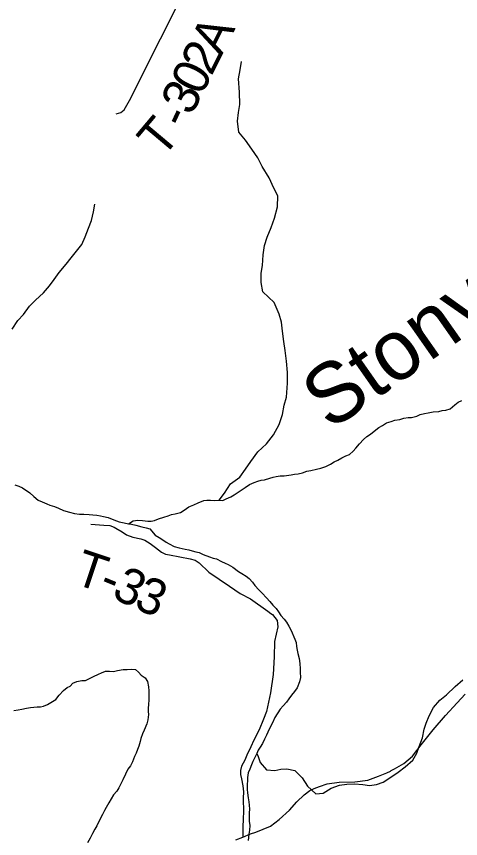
# Model space of a CAD drawing. Extents: x 1310247 to 1664935, y 235267 to 584339.
# Drawn here: x 1493772 to 1497464, y 324778 to 331618 of the extents above; entities that cross this region are included whole.
import ezdxf

# ---------------------------------------------------------------- set-up
doc = ezdxf.new("R2010")
doc.units = 0
for name, color, linetype in [('GM_X_Minor_River', 7, 'Continuous'), ('GM_X_Minor_River_Text', 7, 'Continuous'), ('GM_X_State_Route', 7, 'Continuous'), ('GM_X_Township_Road', 7, 'Continuous'), ('GM_X_Township_Road_Text', 7, 'Continuous')]:
    doc.layers.add(name, color=color, linetype=linetype)

msp = doc.modelspace()

# ---------------------------------------------------------------- linework, layer by layer
at = {"layer": 'GM_X_Minor_River'}
for points in [[(1495456.7, 327592.7), (1495501.2, 327652.4), (1495550.8, 327727.9), (1495628.2, 327784.9), (1495675.7, 327850.4), (1495721, 327916), (1495778.8, 327995.4), (1495852.3, 328062.4), (1495910, 328137.8), (1495955.7, 328223.5), (1495983.4, 328307.4), (1495998.8, 328383.5), (1496018.1, 328449.5), (1496026.3, 328568), (1496025.8, 328656.4), (1496017.5, 328751), (1496007, 328837.6), (1495994.3, 328912.2), (1495983.8, 328998.8), (1495975.1, 329073.3), (1495956.2, 329140), (1495913.7, 329237.2), (1495820.9, 329327.2), (1495806.2, 329403.9), (1495807.6, 329482.2), (1495816.8, 329546.4), (1495824.4, 329634.7), (1495833.9, 329712.9), (1495855.2, 329780.9), (1495888.8, 329860.7), (1495918.3, 329938.6), (1495942.2, 330034.6), (1495943.8, 330125.1), (1495912.8, 330189.9), (1495874.2, 330275), (1495815.6, 330368.5), (1495778.7, 330441.4), (1495727.8, 330514.7), (1495676.9, 330589.9), (1495619.7, 330655.2), (1495609.3, 330745.8), (1495618.7, 330820), (1495629.9, 330886.2), (1495625.7, 330986.7), (1495617.7, 331099.4), (1495631.1, 331173.6), (1495644.4, 331243.7)], [(1493735.8, 329015.7), (1493785, 329087.2), (1493829.9, 329138.8), (1493881.1, 329206.2), (1493930, 329257.7), (1493997.1, 329318.9), (1494048.2, 329376.3), (1494085, 329428), (1494126.1, 329487.6), (1494185.3, 329556.9), (1494226.2, 329608.5), (1494271.1, 329664), (1494316.1, 329721.5), (1494343.2, 329785.4), (1494372.3, 329855.2), (1494395.4, 329921.1), (1494412.5, 329991.1), (1494423.5, 330055.2)], [(1494702.8, 327396.8), (1494743.2, 327420.2), (1494781.4, 327427.5), (1494819.4, 327424.9), (1494863.3, 327418.1), (1494891.3, 327417.7), (1494919.4, 327423.2), (1494953.7, 327438.7), (1494998, 327452), (1495032.2, 327463.4), (1495062.4, 327473), (1495092.5, 327478.5), (1495134.7, 327491.8), (1495167.1, 327509.3), (1495205.6, 327536.8), (1495245.9, 327554.1), (1495282.2, 327571.6), (1495328.6, 327590.9), (1495354.6, 327592.4), (1495384.7, 327593.9), (1495416.6, 327591.4), (1495456.7, 327592.7), (1495486.7, 327590.2), (1495516.9, 327603.7), (1495555.3, 327621.1), (1495581.5, 327636.7), (1495607.9, 327654.4), (1495648.3, 327681.8), (1495674.6, 327697.4), (1495709.1, 327722.9), (1495747.4, 327740.3), (1495777.6, 327751.8), (1495807.8, 327759.3), (1495833.8, 327762.9), (1495878.1, 327776.2), (1495906.3, 327783.8), (1495932.4, 327789.3), (1495964.5, 327794.8), (1495998.5, 327796.2), (1496056.7, 327805.3), (1496084.8, 327808.8), (1496114.9, 327812.3), (1496151.1, 327821.8), (1496185.3, 327833.2), (1496219.5, 327840.7), (1496267.7, 327849.9), (1496303.8, 327859.3), (1496344.1, 327874.7), (1496382.5, 327894.1), (1496414.8, 327911.6), (1496445, 327925.1), (1496477.4, 327944.7), (1496509.7, 327962.2), (1496539.9, 327973.7), (1496570.4, 328001.3), (1496592.9, 328027), (1496623.5, 328062.6), (1496656.1, 328098.2), (1496684.6, 328123.8), (1496714.9, 328143.3), (1496745.3, 328166.9), (1496783.9, 328198.4), (1496816.2, 328215.9), (1496848.6, 328235.4), (1496886.8, 328248.8), (1496917, 328258.3), (1496959.2, 328265.6), (1496993.3, 328275.1), (1497029.5, 328280.5), (1497055.5, 328280), (1497099.7, 328293.3), (1497127.9, 328304.9), (1497164.1, 328314.3), (1497194.3, 328319.8), (1497236.4, 328327.2), (1497282.5, 328332.4), (1497310.7, 328340), (1497342.8, 328343.4), (1497377, 328352.9), (1497415.5, 328386.3), (1497443.9, 328407.9), (1497474.2, 328423.5)], [(1493757.4, 327719.9), (1493793.3, 327709.2), (1493823.1, 327694.7), (1493882.4, 327653.5), (1493916, 327624.9), (1493953.5, 327594.1), (1493985.3, 327579.5), (1494025, 327562.8), (1494050.9, 327552.3), (1494088.7, 327539.6), (1494122.5, 327527), (1494164.2, 327508.3), (1494214, 327493.4), (1494255.9, 327482.6), (1494295.8, 327477.9), (1494331.8, 327477.3), (1494377.8, 327474.5), (1494407.8, 327470), (1494441.8, 327467.4), (1494469.7, 327462.9), (1494495.7, 327458.5)], [(1494495.7, 327458.5), (1494533.5, 327447.8), (1494581.2, 327428.9), (1494627, 327414.1), (1494668.9, 327403.4), (1494702.8, 327396.8), (1494728.8, 327392.3), (1494764.7, 327385.7), (1494814.5, 327372.8), (1494850.4, 327364.2), (1494880.3, 327355.6), (1494925.4, 327302.7), (1494959.1, 327282.1), (1494988.8, 327263.5), (1495016.5, 327243), (1495042.3, 327230.5), (1495082, 327207.7), (1495125.8, 327197), (1495175.7, 327186.1), (1495205.6, 327179.5), (1495233.5, 327173.1), (1495263.4, 327164.5), (1495291.3, 327158), (1495325.1, 327141.4), (1495376.7, 327120.5), (1495406.6, 327111.9), (1495436.5, 327105.4), (1495478.2, 327082.6), (1495506, 327068.1), (1495531.8, 327057.6), (1495571.5, 327034.9), (1495616.9, 327000), (1495646.7, 326983.4), (1495682.3, 326960.8), (1495708, 326940.3), (1495733.5, 326909.7), (1495753.1, 326883.3), (1495786.5, 326848.6), (1495816.1, 326820), (1495851.4, 326779.3), (1495879, 326750.7), (1495904.5, 326720.2), (1495930, 326691.7), (1495949.6, 326665.2), (1495969.1, 326634.8), (1495996.6, 326604.2), (1496018.2, 326577.8), (1496037.7, 326545.4), (1496055.1, 326508.9), (1496085.9, 326436.2), (1496097.5, 326409.9), (1496100.9, 326375.7), (1496106.4, 326345.5), (1496111.9, 326317.3), (1496123.2, 326275), (1496128.6, 326234.8), (1496129.8, 326190.6), (1496131.4, 326162.5), (1496132.6, 326118.3), (1496126, 326082.3), (1496105.2, 326030.5), (1496084.7, 326002.7), (1496060.1, 325971), (1496037.6, 325941.3), (1496017.1, 325913.6), (1495990.6, 325881.9), (1495964.1, 325854.3), (1495920.9, 325784.8), (1495900.2, 325741), (1495879.4, 325699.2), (1495860.8, 325663.4), (1495850.4, 325637.4), (1495833.8, 325605.6), (1495817.2, 325569.8), (1495798.7, 325538), (1495782.2, 325512.2), (1495769.8, 325484.3), (1495751.1, 325446.5), (1495736.6, 325418.6), (1495726.2, 325390.7), (1495711.6, 325354.8), (1495699, 325324.9), (1495692.4, 325286.9), (1495694, 325260.8), (1495691.4, 325226.7), (1495690.7, 325186.6), (1495692.3, 325158.5), (1495699.6, 325116.2), (1495705, 325084), (1495706.6, 325055.9), (1495710, 325023.7), (1495707.5, 324991.7), (1495706.3, 324921.5), (1495713.7, 324885.2), (1495709.1, 324847.2), (1495704.5, 324815.1), (1495702.1, 324787.1), (1495697.6, 324761.1)], [(1494126.6, 325971.7), (1494163.2, 326009.2), (1494193.7, 326034.8), (1494219.8, 326044.4), (1494242.3, 326070.1), (1494274.5, 326083.6), (1494316.7, 326092.9), (1494346.7, 326092.4), (1494385.1, 326111.8), (1494411.4, 326125.4), (1494453.7, 326144.8), (1494479.9, 326156.3), (1494512.2, 326171.8), (1494546.2, 326169.3), (1494578.2, 326166.7), (1494612.4, 326176.2), (1494660.5, 326183.4), (1494692.6, 326184.8), (1494730.6, 326186.2), (1494760.6, 326183.7), (1494786.3, 326163.2), (1494809.9, 326136.7), (1494841.5, 326114.1), (1494863, 326083.6), (1494870.3, 326041.4), (1494873.8, 326007.2), (1494872.5, 325928.9), (1494869.9, 325896.9), (1494867.3, 325860.8), (1494866.9, 325834.7), (1494870.4, 325808.6), (1494865.7, 325764.5), (1494857.2, 325732.5), (1494834.3, 325680.8), (1494819.7, 325648.9), (1494807.1, 325611), (1494800.6, 325585), (1494790, 325547), (1494777.5, 325519.2), (1494767, 325489.2), (1494752.5, 325459.4), (1494735.8, 325415.5), (1494719.2, 325381.7), (1494698.7, 325353.9), (1494678, 325314.1), (1494657.2, 325266.3), (1494642.7, 325238.5), (1494622.1, 325200.7), (1494605.6, 325172.9), (1494579.1, 325141.2), (1494560.5, 325107.4), (1494539.9, 325073.7), (1494517.3, 325035.9), (1494504.8, 325010), (1494486.3, 324978.2), (1494453.2, 324914.6), (1494440.7, 324884.7), (1494424.2, 324854.9), (1494403.5, 324819.1), (1494384.9, 324781.3), (1494362.2, 324741.5)], [(1495769.8, 325484.3), (1495781.3, 325461.4), (1495798.5, 325410.9), (1495851.8, 325349.8), (1495919.8, 325342.7), (1495970.2, 325356), (1496020.4, 325359.2), (1496086.3, 325344.1), (1496147.6, 325283), (1496190.6, 325214), (1496259.8, 325150.7), (1496322.1, 325155.7), (1496388.9, 325196.8), (1496457.5, 325221.9), (1496519.8, 325231), (1496582, 325232), (1496652.1, 325226.9), (1496706.1, 325220), (1496766.4, 325227.1), (1496820.8, 325246.3), (1496893.8, 325295.4), (1496946.5, 325330.7), (1497003.3, 325374), (1497066.3, 325429.3), (1497101.3, 325489), (1497120.2, 325542.9), (1497147.4, 325616.8), (1497162.5, 325686.8), (1497179.3, 325738.8), (1497204.3, 325798.6), (1497239.4, 325868.4), (1497292.5, 325929.8), (1497347.3, 325973.1), (1497418.6, 326044.3), (1497483.6, 326099.5)], [(1493750.1, 325843.6), (1493786.2, 325849), (1493816.3, 325854.5), (1493856.5, 325863.9), (1493888.6, 325869.4), (1493944.7, 325872.4), (1493970.8, 325874), (1493996.9, 325879.6), (1494029.2, 325893.1), (1494071.6, 325918.4), (1494099.9, 325936), (1494126.6, 325971.7)]]:
    msp.add_lwpolyline(points, dxfattribs=at)
at = {"layer": 'GM_X_State_Route'}
for points in [[(1496881.4, 325339.5), (1496887.9, 325343), (1496914.9, 325357.7), (1496992.7, 325400.9), (1497065.3, 325462.9), (1497136.5, 325556.8), (1497235.4, 325682.7), (1497340, 325800.9), (1497436.8, 325906.9), (1497502.3, 325978.8)], [(1495597.3, 324766.2), (1495654.1, 324789.3), (1495718.1, 324817.1), (1495762.3, 324831.4), (1495884.6, 324880.7), (1495957.2, 324935.5), (1496041.9, 325013.8), (1496102, 325082.4), (1496163.6, 325141.9), (1496211.3, 325177.5), (1496248.3, 325194.6), (1496291.7, 325212.3), (1496354.4, 325233.7), (1496455.4, 325245.8), (1496585.4, 325248.9), (1496692.4, 325264.3), (1496781, 325297.4), (1496851.9, 325323.4), (1496881.4, 325339.5)]]:
    msp.add_lwpolyline(points, dxfattribs=at)
at = {"layer": 'GM_X_Township_Road'}
for points in [[(1494602.2, 330809), (1494640.5, 330820.1), (1494667.1, 330841.5), (1494711.1, 330918.6), (1495226.7, 331948.4)], [(1494391.9, 327393.1), (1494499.8, 327386.4), (1494547.7, 327383.2), (1494585.4, 327368.2), (1494598.4, 327360.2), (1494650.4, 327328.5), (1494685.8, 327305.5), (1494739.4, 327286.1), (1494807, 327272.4), (1494838.8, 327261.6), (1494884.1, 327232.4), (1494929.3, 327199.2), (1494978.3, 327161.8), (1495011.9, 327145), (1495043.8, 327138.2), (1495215, 327103.8), (1495256.8, 327094.7), (1495290.3, 327071.9), (1495370.3, 326995.6), (1495542, 326877.4), (1495632.4, 326817.9), (1495717, 326772.7), (1495861, 326670.6), (1495888.2, 326649.9)], [(1495888.2, 326649.9), (1495899.5, 326641.3), (1495940.6, 326591), (1495943.9, 326540), (1495916.2, 326417.6), (1495913.5, 326290.1), (1495905.4, 326143.8), (1495884, 325990.8), (1495850.6, 325835), (1495826.1, 325772), (1495790, 325683.2), (1495746.7, 325596.9), (1495721.1, 325539.7), (1495686.1, 325470.8), (1495669.7, 325430), (1495642.9, 325379.8), (1495633.6, 325343.6), (1495634.7, 325310.9), (1495644.1, 325273.6), (1495654.6, 325217.6), (1495659.2, 325167.4), (1495655.7, 325114.9), (1495660.4, 324998.2), (1495658.1, 324946.8), (1495656.6, 324927.7)], [(1495656.6, 324927.7), (1495653.4, 324886.1), (1495654.1, 324789.3)]]:
    msp.add_lwpolyline(points, dxfattribs=at)

# ---------------------------------------------------------------- texts
at = {"layer": 'GM_X_Minor_River_Text'}
msp.add_text('Stony', height=500.06, rotation=35.01311, dxfattribs=at).set_placement((1496378.9, 328164.4))
at = {"layer": 'GM_X_Township_Road_Text'}
for s, rotation, p in [('A', 63.43653, (1495476, 331281.3)), ('2', 63.42142, (1495393.3, 331116)), ('0', 63.36932, (1495310.3, 330950.5)), ('3', 63.18359, (1495226.5, 330784.6)), ('T', 49.95792, (1494985.1, 330431)), ('-', 65.01614, (1495175.6, 330675.2)), ('T', 341.63553, (1494236.2, 326902.5)), ('3', 333.77473, (1494553, 326789)), ('-', 337.62093, (1494443.9, 326833.7)), ('3', 337.35062, (1494737.4, 326698.9))]:
    msp.add_text(s, height=300, rotation=rotation, dxfattribs=at).set_placement(p)

doc.saveas('drawing.dxf')
